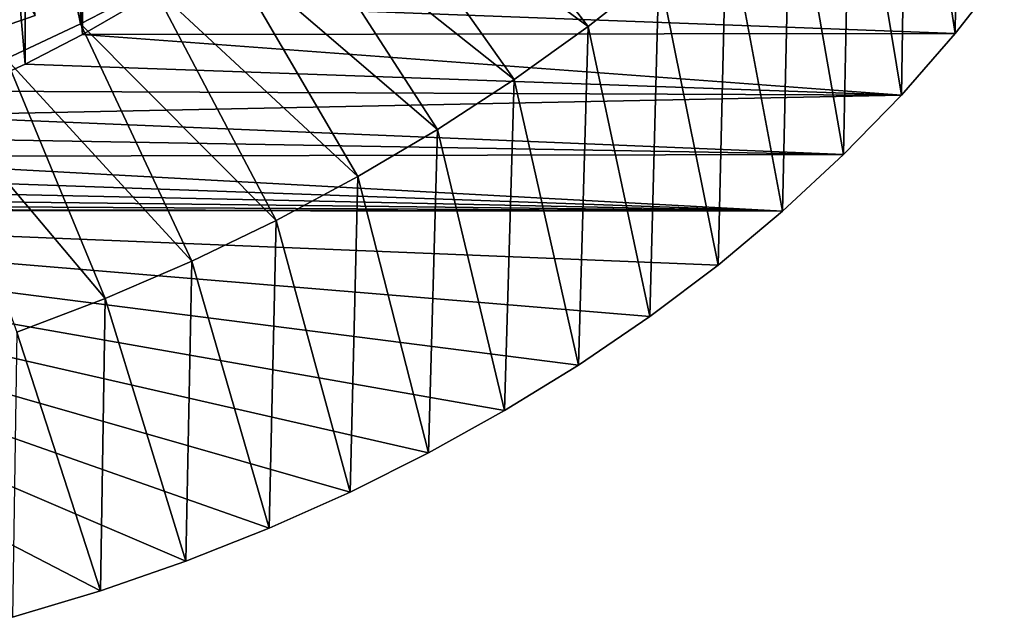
# Model space of a CAD drawing. Header units: millimetres. Extents: x -161 to 161, y -94 to 1149.
# Tile 726 of 1056: x 46.93 to 50.6, y 370.23 to 372.45. Entities that reach past the tile are written whole.
import ezdxf

# ---------------------------------------------------------------- set-up
doc = ezdxf.new("R2010")
doc.units = ezdxf.units.MM
doc.header["$LTSCALE"] = 81.481481
for name, color, linetype in [('60', 7, 'CONTINUOUS'), ('74', 7, 'CONTINUOUS'), ('75', 7, 'CONTINUOUS'), ('76', 7, 'CONTINUOUS'), ('83', 7, 'CONTINUOUS'), ('84', 7, 'CONTINUOUS')]:
    doc.layers.add(name, color=color, linetype=linetype)

msp = doc.modelspace()

# ---------------------------------------------------------------- linework, layer by layer
at = {"layer": '60', "color": 7, "linetype": 'CONTINUOUS', "true_color": 0xaaaaaa}
for points in [[(50.597, 372.637, -41.8667), (50.4143, 372.4034, -41.6716), (47.3712, 372.518, -41.7674), (50.597, 372.637, -41.8667)], [(47.3712, 372.518, -41.7674), (50.4143, 372.4034, -41.6716), (47.1665, 372.3994, -41.6683), (47.3712, 372.518, -41.7674)], [(50.4143, 372.4034, -41.6716), (50.2142, 372.1746, -41.4805), (47.1665, 372.3994, -41.6683), (50.4143, 372.4034, -41.6716)], [(47.1665, 372.3994, -41.6683), (50.2142, 372.1746, -41.4805), (46.9529, 372.2895, -41.5765), (47.1665, 372.3994, -41.6683)], [(46.9529, 372.2895, -41.5765), (50.2142, 372.1746, -41.4805), (46.7317, 372.189, -41.4926), (46.9529, 372.2895, -41.5765)], [(46.7317, 372.189, -41.4926), (50.2142, 372.1746, -41.4805), (46.5036, 372.0985, -41.417), (46.7317, 372.189, -41.4926)], [(50.2142, 372.1746, -41.4805), (49.9992, 371.9532, -41.2957), (46.5036, 372.0985, -41.417), (50.2142, 372.1746, -41.4805)], [(46.5036, 372.0985, -41.417), (49.9992, 371.9532, -41.2957), (46.2664, 372.0172, -41.3491), (46.5036, 372.0985, -41.417)], [(46.2664, 372.0172, -41.3491), (49.9992, 371.9532, -41.2957), (46.0214, 371.9453, -41.2891), (46.2664, 372.0172, -41.3491)], [(46.0214, 371.9453, -41.2891), (49.7717, 371.7419, -41.1192), (45.772, 371.8839, -41.2378), (46.0214, 371.9453, -41.2891)], [(49.9992, 371.9532, -41.2957), (49.7717, 371.7419, -41.1192), (46.0214, 371.9453, -41.2891), (49.9992, 371.9532, -41.2957)], [(45.772, 371.8839, -41.2378), (49.7717, 371.7419, -41.1192), (45.5215, 371.834, -41.1961), (45.772, 371.8839, -41.2378)], [(45.5215, 371.834, -41.1961), (49.7717, 371.7419, -41.1192), (45.27, 371.7955, -41.164), (45.5215, 371.834, -41.1961)], [(45.27, 371.7955, -41.164), (49.7717, 371.7419, -41.1192), (45.0159, 371.768, -41.141), (45.27, 371.7955, -41.164)], [(49.7717, 371.7419, -41.1192), (44.5, 371.7459, -41.1225), (44.7592, 371.7514, -41.1272), (49.7717, 371.7419, -41.1192)], [(46.9058, 370.2317, -39.858), (44.5, 371.7459, -41.1225), (47.2336, 370.3306, -39.9406), (46.9058, 370.2317, -39.858)], [(47.2336, 370.3306, -39.9406), (44.5, 371.7459, -41.1225), (47.5511, 370.4408, -40.0326), (47.2336, 370.3306, -39.9406)], [(47.5511, 370.4408, -40.0326), (44.5, 371.7459, -41.1225), (47.8609, 370.5632, -40.1348), (47.5511, 370.4408, -40.0326)], [(47.8609, 370.5632, -40.1348), (44.5, 371.7459, -41.1225), (48.1625, 370.6975, -40.247), (47.8609, 370.5632, -40.1348)], [(48.1625, 370.6975, -40.247), (44.5, 371.7459, -41.1225), (48.4549, 370.8433, -40.3687), (48.1625, 370.6975, -40.247)], [(48.4549, 370.8433, -40.3687), (44.5, 371.7459, -41.1225), (48.7377, 371.0004, -40.5), (48.4549, 370.8433, -40.3687)], [(48.7377, 371.0004, -40.5), (44.5, 371.7459, -41.1225), (49.0128, 371.1699, -40.6415), (48.7377, 371.0004, -40.5)], [(49.0128, 371.1699, -40.6415), (44.5, 371.7459, -41.1225), (49.2785, 371.3508, -40.7926), (49.0128, 371.1699, -40.6415)], [(49.2785, 371.3508, -40.7926), (44.5, 371.7459, -41.1225), (49.5322, 371.5418, -40.9521), (49.2785, 371.3508, -40.7926)], [(49.5322, 371.5418, -40.9521), (44.5, 371.7459, -41.1225), (49.7717, 371.7419, -41.1192), (49.5322, 371.5418, -40.9521)], [(45.0159, 371.768, -41.141), (49.7717, 371.7419, -41.1192), (44.7592, 371.7514, -41.1272), (45.0159, 371.768, -41.141)]]:
    msp.add_3dface(points, dxfattribs=at)
at = {"layer": '74', "color": 7, "linetype": 'CONTINUOUS', "true_color": 0xaaaaaa}
msp.add_3dface([(46.9905, 372.4704, -37.2256), (46.6574, 372.3547, -37.1813), (46.4615, 373.2925, -37.9317), (46.9905, 372.4704, -37.2256)], dxfattribs=at)
at = {"layer": '75', "color": 7, "linetype": 'CONTINUOUS', "true_color": 0xaaaaaa}
for points in [[(48.184, 373.065, -39.7309), (49.0484, 372.4292, -39.1801), (48.4165, 373.2468, -39.8277), (48.184, 373.065, -39.7309)], [(49.0484, 372.4292, -39.1801), (49.312, 372.6368, -39.3011), (48.4165, 373.2468, -39.8277), (49.0484, 372.4292, -39.1801)], [(47.9414, 372.8931, -39.6423), (48.7734, 372.2321, -39.068), (48.184, 373.065, -39.7309), (47.9414, 372.8931, -39.6423)], [(48.7734, 372.2321, -39.068), (49.0484, 372.4292, -39.1801), (48.184, 373.065, -39.7309), (48.7734, 372.2321, -39.068)], [(47.6894, 372.7313, -39.5621), (48.4876, 372.046, -38.965), (47.9414, 372.8931, -39.6423), (47.6894, 372.7313, -39.5621)], [(48.4876, 372.046, -38.965), (48.7734, 372.2321, -39.068), (47.9414, 372.8931, -39.6423), (48.4876, 372.046, -38.965)], [(47.4286, 372.5799, -39.4905), (48.1919, 371.8712, -38.8714), (47.6894, 372.7313, -39.5621), (47.4286, 372.5799, -39.4905)], [(48.1919, 371.8712, -38.8714), (48.4876, 372.046, -38.965), (47.6894, 372.7313, -39.5621), (48.1919, 371.8712, -38.8714)], [(47.1595, 372.4392, -39.4279), (47.8869, 371.708, -38.7876), (47.4286, 372.5799, -39.4905), (47.1595, 372.4392, -39.4279)], [(47.8869, 371.708, -38.7876), (48.1919, 371.8712, -38.8714), (47.4286, 372.5799, -39.4905), (47.8869, 371.708, -38.7876)], [(46.8829, 372.3095, -39.3746), (47.5732, 371.5568, -38.7137), (47.1595, 372.4392, -39.4279), (46.8829, 372.3095, -39.3746)], [(47.5732, 371.5568, -38.7137), (47.8869, 371.708, -38.7876), (47.1595, 372.4392, -39.4279), (47.5732, 371.5568, -38.7137)], [(46.5993, 372.1912, -39.3307), (47.2516, 371.418, -38.6501), (46.8829, 372.3095, -39.3746), (46.5993, 372.1912, -39.3307)], [(47.2516, 371.418, -38.6501), (47.5732, 371.5568, -38.7137), (46.8829, 372.3095, -39.3746), (47.2516, 371.418, -38.6501)], [(46.9228, 371.2918, -38.5972), (47.2516, 371.418, -38.6501), (46.5993, 372.1912, -39.3307), (46.9228, 371.2918, -38.5972)]]:
    msp.add_3dface(points, dxfattribs=at)
at = {"layer": '76', "color": 7, "linetype": 'CONTINUOUS', "true_color": 0xaaaaaa}
for points in [[(46.6574, 372.3547, -37.1813), (46.9905, 372.4704, -37.2256), (46.8467, 374.4697, -34.7489), (46.6574, 372.3547, -37.1813)], [(50.4143, 372.4034, -41.6716), (50.431, 373.8148, -40.0225), (50.2355, 373.5625, -39.8642), (50.4143, 372.4034, -41.6716)], [(50.4143, 372.4034, -41.6716), (50.597, 372.637, -41.8667), (50.431, 373.8148, -40.0225), (50.4143, 372.4034, -41.6716)], [(50.2142, 372.1746, -41.4805), (50.2355, 373.5625, -39.8642), (50.0254, 373.318, -39.7125), (50.2142, 372.1746, -41.4805)], [(50.2142, 372.1746, -41.4805), (50.4143, 372.4034, -41.6716), (50.2355, 373.5625, -39.8642), (50.2142, 372.1746, -41.4805)], [(49.9992, 371.9532, -41.2957), (50.0254, 373.318, -39.7125), (49.8011, 373.0818, -39.5677), (49.9992, 371.9532, -41.2957)], [(49.9992, 371.9532, -41.2957), (50.2142, 372.1746, -41.4805), (50.0254, 373.318, -39.7125), (49.9992, 371.9532, -41.2957)], [(49.7717, 371.7419, -41.1192), (49.8011, 373.0818, -39.5677), (49.5631, 372.8546, -39.4304), (49.7717, 371.7419, -41.1192)], [(49.7717, 371.7419, -41.1192), (49.9992, 371.9532, -41.2957), (49.8011, 373.0818, -39.5677), (49.7717, 371.7419, -41.1192)], [(49.5322, 371.5418, -40.9521), (49.5631, 372.8546, -39.4304), (49.312, 372.6368, -39.3011), (49.5322, 371.5418, -40.9521)], [(49.5322, 371.5418, -40.9521), (49.7717, 371.7419, -41.1192), (49.5631, 372.8546, -39.4304), (49.5322, 371.5418, -40.9521)], [(49.2785, 371.3508, -40.7926), (49.312, 372.6368, -39.3011), (49.0484, 372.4292, -39.1801), (49.2785, 371.3508, -40.7926)], [(49.2785, 371.3508, -40.7926), (49.5322, 371.5418, -40.9521), (49.312, 372.6368, -39.3011), (49.2785, 371.3508, -40.7926)], [(49.0128, 371.1699, -40.6415), (49.0484, 372.4292, -39.1801), (48.7734, 372.2321, -39.068), (49.0128, 371.1699, -40.6415)], [(49.0128, 371.1699, -40.6415), (49.2785, 371.3508, -40.7926), (49.0484, 372.4292, -39.1801), (49.0128, 371.1699, -40.6415)], [(48.7377, 371.0004, -40.5), (48.7734, 372.2321, -39.068), (48.4876, 372.046, -38.965), (48.7377, 371.0004, -40.5)], [(48.7377, 371.0004, -40.5), (49.0128, 371.1699, -40.6415), (48.7734, 372.2321, -39.068), (48.7377, 371.0004, -40.5)], [(48.4549, 370.8433, -40.3687), (48.4876, 372.046, -38.965), (48.1919, 371.8712, -38.8714), (48.4549, 370.8433, -40.3687)], [(48.4549, 370.8433, -40.3687), (48.7377, 371.0004, -40.5), (48.4876, 372.046, -38.965), (48.4549, 370.8433, -40.3687)], [(48.1625, 370.6975, -40.247), (48.1919, 371.8712, -38.8714), (47.8869, 371.708, -38.7876), (48.1625, 370.6975, -40.247)], [(48.1625, 370.6975, -40.247), (48.4549, 370.8433, -40.3687), (48.1919, 371.8712, -38.8714), (48.1625, 370.6975, -40.247)], [(47.8609, 370.5632, -40.1348), (47.8869, 371.708, -38.7876), (47.5732, 371.5568, -38.7137), (47.8609, 370.5632, -40.1348)], [(47.8609, 370.5632, -40.1348), (48.1625, 370.6975, -40.247), (47.8869, 371.708, -38.7876), (47.8609, 370.5632, -40.1348)], [(47.5511, 370.4408, -40.0326), (47.5732, 371.5568, -38.7137), (47.2516, 371.418, -38.6501), (47.5511, 370.4408, -40.0326)], [(47.5511, 370.4408, -40.0326), (47.8609, 370.5632, -40.1348), (47.5732, 371.5568, -38.7137), (47.5511, 370.4408, -40.0326)], [(47.2336, 370.3306, -39.9406), (47.2516, 371.418, -38.6501), (46.9228, 371.2918, -38.5972), (47.2336, 370.3306, -39.9406)], [(47.2336, 370.3306, -39.9406), (47.5511, 370.4408, -40.0326), (47.2516, 371.418, -38.6501), (47.2336, 370.3306, -39.9406)], [(46.9058, 370.2317, -39.858), (47.2336, 370.3306, -39.9406), (46.9228, 371.2918, -38.5972), (46.9058, 370.2317, -39.858)]]:
    msp.add_3dface(points, dxfattribs=at)
at = {"layer": '83', "color": 7, "linetype": 'CONTINUOUS', "true_color": 0xaaaaaa}
for points in [[(47.1726, 375.0694, -38.479), (47.1665, 372.3994, -41.6683), (46.9575, 374.9297, -38.4207), (47.1726, 375.0694, -38.479)], [(47.3712, 372.518, -41.7674), (47.1665, 372.3994, -41.6683), (47.1726, 375.0694, -38.479), (47.3712, 372.518, -41.7674)], [(46.9575, 374.9297, -38.4207), (46.9529, 372.2895, -41.5765), (46.7346, 374.7993, -38.3703), (46.9575, 374.9297, -38.4207)], [(47.1665, 372.3994, -41.6683), (46.9529, 372.2895, -41.5765), (46.9575, 374.9297, -38.4207), (47.1665, 372.3994, -41.6683)], [(46.9529, 372.2895, -41.5765), (46.7317, 372.189, -41.4926), (46.7346, 374.7993, -38.3703), (46.9529, 372.2895, -41.5765)]]:
    msp.add_3dface(points, dxfattribs=at)
at = {"layer": '84', "color": 7, "linetype": 'CONTINUOUS', "true_color": 0xaaaaaa}
for points in [[(46.8854, 373.7849, -37.6096), (47.1595, 372.4392, -39.4279), (47.1623, 373.9148, -37.6632), (46.8854, 373.7849, -37.6096)], [(47.1595, 372.4392, -39.4279), (47.4286, 372.5799, -39.4905), (47.1623, 373.9148, -37.6632), (47.1595, 372.4392, -39.4279)], [(46.8829, 372.3095, -39.3746), (47.1595, 372.4392, -39.4279), (46.8854, 373.7849, -37.6096), (46.8829, 372.3095, -39.3746)]]:
    msp.add_3dface(points, dxfattribs=at)

doc.saveas('drawing.dxf')
